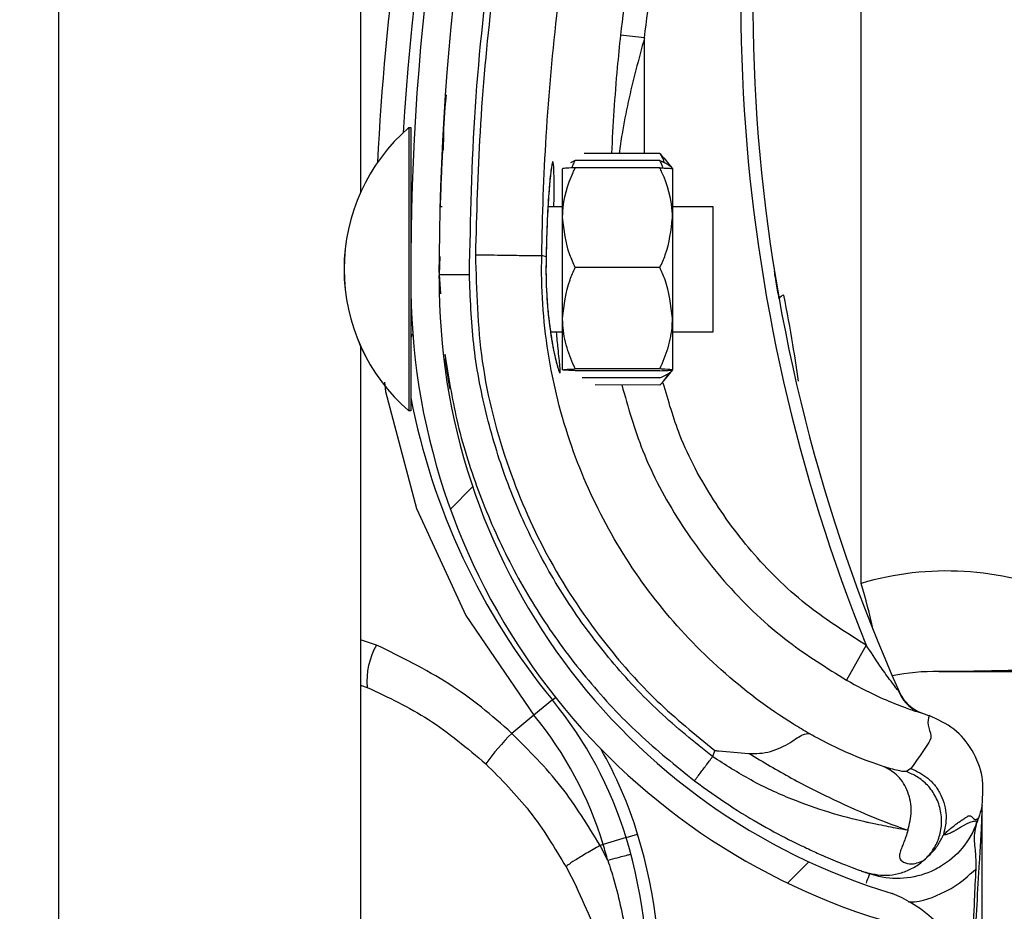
# Model space of a CAD drawing. Header units: inches. Extents: x 170 to 284, y 215 to 248.
# Tile 442 of 656: x 210.7657 to 210.8495, y 223.6082 to 223.684. Entities that reach past the tile are written whole.
import ezdxf

# ---------------------------------------------------------------- set-up
doc = ezdxf.new("R2010")
doc.units = ezdxf.units.IN
doc.header["$LTSCALE"] = 0.25
doc.header["$MEASUREMENT"] = 0
doc.layers.add('ANNOTATIONS', color=1, linetype='Continuous')
doc.layers.add('RH FRONT OF HOOD', color=7, linetype='Continuous')
doc.styles.add('ARIAL', font='arial.ttf', dxfattribs={"height": 0.09375})
doc.dimstyles.new('STANDARD$0', dxfattribs={"dimtxt": 0.09375, "dimasz": 0.09375, "dimexe": 0.03125, "dimexo": 0.046875, "dimgap": 0.09, "dimtad": 0, "dimtih": 1, "dimtoh": 1, "dimdec": 4, "dimzin": 0, "dimdsep": 46, "dimtxsty": 'ARIAL', "dimcen": 0.09, "dimadec": 0, "dimazin": 0, "dimtfac": 1, "dimtdec": 4, "dimtofl": 0, "dimtmove": 0, "dimatfit": 1, "dimfxl": 1, "dimtolj": 1, "dimtzin": 0, "dimarcsym": 0})

# ---------------------------------------------------------------- blocks, each defined once
blk = doc.blocks.new('*D132')
at = {"layer": 'ANNOTATIONS', "color": 0, "lineweight": -2, "transparency": 16777216}
for p, q in [((210.8125819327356, 224.1544254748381), (212.2530253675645, 224.1544254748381)), ((212.2217753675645, 224.0606754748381), (212.2217753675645, 222.3404997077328)), ((212.2217753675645, 220.1854637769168), (212.2217753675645, 221.9056395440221)), ((211.491250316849, 220.0917137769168), (212.2530253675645, 220.0917137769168))]:
    blk.add_line(p, q, dxfattribs=at)
at = {"layer": 'ANNOTATIONS', "color": 0, "transparency": 16777216}
for points in [[(212.2061503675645, 224.0606754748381), (212.2374003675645, 224.0606754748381), (212.2217753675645, 224.1544254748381)], [(212.2061503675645, 220.1854637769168), (212.2374003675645, 220.1854637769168), (212.2217753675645, 220.0917137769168)]]:
    blk.add_solid(points, dxfattribs=at)
at = {"layer": 'defpoints', "color": 0, "transparency": 16777216}
for p in [(210.7657069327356, 224.1544254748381), (211.444375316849, 220.0917137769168), (212.2217753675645, 220.0917137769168)]:
    blk.add_point(p, dxfattribs=at)
at = {"layer": 'ANNOTATIONS', "color": 0, "transparency": 16777216, "insert": (212.2217753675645, 222.1230696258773), "char_height": 0.09375, "attachment_point": 5, "style": 'ARIAL'}
blk.add_mtext('\\A1;OPENING\\PHEIGHT', dxfattribs=at)

msp = doc.modelspace()

# ---------------------------------------------------------------- hatches: boundary and pattern name
at = {"layer": 'RH FRONT OF HOOD'}
h = msp.add_hatch(dxfattribs=at)
h.set_pattern_fill('ANSI31', color=256, scale=0.34241245, angle=2.8e-322, style=0)
h.set_pattern_definition([(45, (200.7563139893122, 218.4993357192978), (-0.03026527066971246, 0.03026527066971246), [])])
edge = h.paths.add_edge_path(flags=0)
edge.add_arc((210.829581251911, 223.5715866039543), 0.001712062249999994, 450.0000000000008, 472.2104203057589)
edge.add_line((210.8289340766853, 223.5731716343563), (210.8280215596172, 223.575406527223))
edge.add_arc((210.829581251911, 223.5715866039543), 0.004126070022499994, 450, 472.2104203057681, ccw=False)
edge.add_arc((210.829581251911, 223.5626838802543), 0.01302879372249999, 401.4761673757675, 450, ccw=False)
edge.add_arc((210.825335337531, 223.5595336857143), 0.01830194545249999, 359.9999999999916, 400.0613730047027, ccw=False)
edge.add_arc((210.831875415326, 223.5595336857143), 0.01176186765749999, 292.1408576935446, 359.99999999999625, ccw=False)
edge.add_arc((210.829581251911, 223.5627866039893), 0.01566536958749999, 235.25706803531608, 295.43079980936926, ccw=False)
edge.add_arc((210.834820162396, 223.5709017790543), 0.02532140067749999, 212.8542481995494, 235.980933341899, ccw=False)
edge.add_arc((210.826670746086, 223.5645329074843), 0.01504902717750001, 172.1557183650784, 209.3146496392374, ccw=False)
edge.add_arc((210.839100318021, 223.5631974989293), 0.02754708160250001, 453.3085031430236, 532.9325737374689, ccw=False)
edge.add_arc((210.835847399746, 223.5992877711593), 0.008748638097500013, 280.9586189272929, 427.9414322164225)
edge.add_arc((210.8557071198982, 223.6616410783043), 0.05672062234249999, 179.5706357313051, 253.0098997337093, ccw=False)
edge.add_arc((211.014038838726, 223.6628395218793), 0.2150521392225, 163.4260275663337, 180.2060536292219, ccw=False)
edge.add_arc((210.835265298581, 223.7149889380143), 0.02884824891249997, 465.1588434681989, 521.4137567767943, ccw=False)
edge.add_arc((210.817939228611, 223.7695352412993), 0.0284373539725, 290.1205938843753, 343.7190675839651)
edge.add_arc((210.830779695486, 223.7653578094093), 0.01494630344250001, 345.2914408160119, 400.5471921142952)
edge.add_arc((210.827355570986, 223.7635430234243), 0.0187470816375, 397.9578745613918, 431.4396159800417)
edge.add_arc((210.829581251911, 223.7683710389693), 0.0134739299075, 433.877557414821, 472.273645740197)
edge.add_arc((210.827013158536, 223.7753904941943), 0.006011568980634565, 474.98253258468, 495.7175736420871)
edge.add_arc((210.836806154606, 223.7681313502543), 0.01816498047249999, 500.8992600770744, 539.9999999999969)
edge.add_arc((210.829581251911, 223.7681313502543), 0.01094007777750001, 539.9999999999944, 629.9999999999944)
edge.add_arc((210.829581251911, 223.7590574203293), 0.001866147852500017, 269.9999999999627, 285.6422464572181)
edge.add_line((210.8300844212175, 223.7572603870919), (210.8307353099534, 223.7549357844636))
edge.add_arc((210.829581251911, 223.7590574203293), 0.004280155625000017, 269.9999999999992, 285.6422464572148, ccw=False)
edge.add_arc((210.829581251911, 223.7681313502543), 0.01335408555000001, 179.9999999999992, 269.9999999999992, ccw=False)
edge.add_arc((210.836806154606, 223.7681313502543), 0.020578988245, 500.6113583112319, 540, ccw=False)
edge.add_arc((210.827013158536, 223.7753904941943), 0.008425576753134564, 474.5776671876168, 496.4997109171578, ccw=False)
edge.add_arc((210.829581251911, 223.7683710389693), 0.01588793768, 433.6903022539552, 472.47058069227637, ccw=False)
edge.add_arc((210.827355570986, 223.7635430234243), 0.02116108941, 398.10453077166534, 431.5771717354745, ccw=False)
edge.add_arc((210.830779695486, 223.7653578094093), 0.01736031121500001, 345.18024813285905, 400.36585332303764, ccw=False)
edge.add_arc((210.817939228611, 223.7695352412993), 0.030851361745, 289.9181572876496, 343.7795375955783, ccw=False)
edge.add_arc((210.835265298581, 223.7149889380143), 0.02643424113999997, 464.9417095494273, 521.3236131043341)
edge.add_arc((211.014038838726, 223.6628395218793), 0.21263813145, 523.4376684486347, 540.2096895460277)
edge.add_arc((210.8557071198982, 223.6616410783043), 0.05430661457, 539.5566266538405, 613.1145348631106)
edge.add_arc((210.835847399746, 223.5992877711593), 0.01116264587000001, 280.0610388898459, 428.52908719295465, ccw=False)
edge.add_arc((210.839100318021, 223.5631974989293), 0.02513307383, 452.9714001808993, 532.970657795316)
edge.add_arc((210.826670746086, 223.5645329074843), 0.01263501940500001, 532.0830472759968, 568.9826967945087)
edge.add_arc((210.834820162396, 223.5709017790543), 0.022907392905, 213.0443063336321, 236.0197152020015)
edge.add_arc((210.829581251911, 223.5627866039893), 0.01325136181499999, 235.1922404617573, 295.7352497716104)
edge.add_arc((210.831875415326, 223.5595336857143), 0.009347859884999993, 291.7225241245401, 359.9999999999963)
edge.add_arc((210.825335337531, 223.5595336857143), 0.01588793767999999, 359.9999999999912, 399.9521788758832)
edge.add_arc((210.829581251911, 223.5626838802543), 0.01061478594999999, 401.6345013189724, 450.0000000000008)

# ---------------------------------------------------------------- linework, layer by layer
for p, q in [((210.7690244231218, 220.1392235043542), (210.7690244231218, 224.2497177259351)), ((210.7947053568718, 223.8617174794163), (210.7947053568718, 223.669343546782)), ((210.8373029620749, 223.6360692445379), (210.8373029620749, 223.7014899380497)), ((210.8188647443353, 223.6825062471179), (210.8168232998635, 223.6827264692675)), ((210.8188619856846, 223.6726545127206), (210.8188647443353, 223.6825062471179)), ((210.7988198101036, 223.6748620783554), (210.7988146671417, 223.6523720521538)), ((210.7988182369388, 223.6748620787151), (210.7988198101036, 223.6748620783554)), ((210.7988198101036, 223.6748620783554), (210.7989910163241, 223.6748620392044)), ((210.7989910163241, 223.6748620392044), (210.7989884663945, 223.6637112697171)), ((210.8016761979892, 223.6729254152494), (210.8016763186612, 223.6729276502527)), ((210.8201772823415, 223.6726542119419), (210.813742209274, 223.672655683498)), ((210.8201772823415, 223.6726542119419), (210.8204821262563, 223.6722650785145)), ((210.8129693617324, 223.6720492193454), (210.8125824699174, 223.6718630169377)), ((210.8201771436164, 223.6720475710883), (210.8129693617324, 223.6720492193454)), ((210.8205047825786, 223.6722833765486), (210.8212470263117, 223.6713643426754)), ((210.8118982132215, 223.667197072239), (210.8118991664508, 223.6713655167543)), ((210.8201770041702, 223.6714377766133), (210.8129692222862, 223.6714394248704)), ((210.8212470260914, 223.6713633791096), (210.8212460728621, 223.6671949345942)), ((210.8014672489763, 223.6681587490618), (210.8016383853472, 223.6681587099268)), ((210.8106557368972, 223.6681566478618), (210.8118984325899, 223.6681563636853)), ((210.8212462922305, 223.6681542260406), (210.8246704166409, 223.6681534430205)), ((210.8246704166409, 223.6681534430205), (210.824668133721, 223.6581702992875)), ((210.8118962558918, 223.6586377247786), (210.8118982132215, 223.667197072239)), ((210.8212460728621, 223.6671949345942), (210.8212441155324, 223.6586355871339)), ((210.8014633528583, 223.6638803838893), (210.8014012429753, 223.6623622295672)), ((210.8014079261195, 223.6625255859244), (210.8014119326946, 223.6638827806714)), ((210.810497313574, 223.6638713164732), (210.81012714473, 223.6639757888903)), ((210.810497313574, 223.6638713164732), (210.81049738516, 223.6638711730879)), ((210.8201750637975, 223.6629525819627), (210.8129672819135, 223.6629542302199)), ((210.8014012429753, 223.6623622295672), (210.8015026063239, 223.6607189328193)), ((210.801406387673, 223.6620044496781), (210.8014071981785, 223.6622790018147)), ((210.7989879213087, 223.6613276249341), (210.7989858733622, 223.6523720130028)), ((210.8118952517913, 223.6542468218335), (210.8118962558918, 223.6586377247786)), ((210.8212441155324, 223.6586355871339), (210.8212431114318, 223.6542446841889)), ((210.8118959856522, 223.6574559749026), (210.8108750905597, 223.6574562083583)), ((210.8246679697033, 223.6574530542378), (210.8212438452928, 223.6574538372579)), ((210.824668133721, 223.6581702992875), (210.8246679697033, 223.6574530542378)), ((210.7947053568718, 223.6562700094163), (210.7947053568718, 223.463896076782)), ((210.8201730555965, 223.6541707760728), (210.8129652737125, 223.6541724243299)), ((210.8201730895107, 223.6543190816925), (210.8129653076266, 223.6543207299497)), ((210.8212431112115, 223.6542437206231), (210.8205004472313, 223.6533250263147)), ((210.8201729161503, 223.6535609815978), (210.8135648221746, 223.6535624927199)), ((210.8201727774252, 223.6529543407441), (210.8146552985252, 223.6529556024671)), ((210.7988146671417, 223.6523720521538), (210.7988142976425, 223.6507562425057)), ((210.7989858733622, 223.6523720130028), (210.798985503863, 223.6507562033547)), ((210.7988142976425, 223.6507562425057), (210.7988127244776, 223.6507562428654)), ((210.798985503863, 223.6507562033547), (210.7988142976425, 223.6507562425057)), ((210.7960692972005, 223.6308270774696), (210.7947053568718, 223.6312621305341)), ((210.8377356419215, 223.6308066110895), (210.8360525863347, 223.6278269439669)), ((210.7947053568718, 223.6273982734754), (210.7952739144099, 223.6272245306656)), ((210.8110359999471, 223.6261473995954), (210.8094626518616, 223.6248591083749)), ((210.8110359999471, 223.6261473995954), (210.8112949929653, 223.6263594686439)), ((210.8094626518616, 223.6248591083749), (210.8075664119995, 223.6233064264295)), ((210.8423267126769, 223.6250831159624), (210.8427453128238, 223.62493612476)), ((210.8427453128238, 223.62493612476), (210.8430773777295, 223.6248123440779)), ((210.8248431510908, 223.6218531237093), (210.8246607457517, 223.6213243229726)), ((210.8415319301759, 223.6203158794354), (210.8411463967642, 223.6200537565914)), ((210.8475911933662, 223.6171948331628), (210.8475911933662, 223.6172167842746)), ((210.8475911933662, 223.5642409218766), (210.8475911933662, 223.6166631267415)), ((210.8472616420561, 223.6160830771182), (210.8471653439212, 223.6158039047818)), ((210.8172971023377, 223.6144361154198), (210.8182797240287, 223.6147355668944)), ((210.8172971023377, 223.6144361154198), (210.8153519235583, 223.6138433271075)), ((210.8153519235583, 223.6138433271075), (210.8150862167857, 223.6137623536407)), ((210.8157402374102, 223.6124866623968), (210.8150862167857, 223.6137623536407)), ((210.8121959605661, 223.6119373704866), (210.8130672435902, 223.6102324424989)), ((210.8375218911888, 223.6115281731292), (210.8376887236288, 223.6114689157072)), ((210.8377671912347, 223.611441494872), (210.8380179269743, 223.6113539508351))]:
    msp.add_line(p, q, dxfattribs=at)
at = {"layer": 'RH FRONT OF HOOD', "flags": 128}
msp.add_lwpolyline([(210.7967477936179, 223.6531850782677), (210.7968207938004, 223.6523901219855), (210.799479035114, 223.6424351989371), (210.8036516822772, 223.6333509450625), (210.8094626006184, 223.6248591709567), (210.8094626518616, 223.6248591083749), (210.8094626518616, 223.6248591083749)], dxfattribs=at)
at = {"layer": 'RH FRONT OF HOOD'}
for centre, radius, start, end in [((211.0140036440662, 223.6614560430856), 0.2160622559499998, 161.092978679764, 176.5593061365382), ((211.014038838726, 223.6628395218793), 0.2150521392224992, 163.4260275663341, 180.2060536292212), ((211.014038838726, 223.6628395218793), 0.2126381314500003, 163.4376684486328, 180.2096895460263), ((210.9735989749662, 223.6857502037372), 0.1465525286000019, 165.3406183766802, 202.0185750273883), ((210.9735989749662, 223.6857502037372), 0.1455252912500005, 165.3544246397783, 203.870550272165), ((211.0140036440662, 223.6614560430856), 0.2180957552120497, 167.1792232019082, 177.2529346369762), ((210.8092349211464, 223.6628067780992), 0.01593228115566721, 130.8294767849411, 229.1443187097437), ((210.8092364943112, 223.6628067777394), 0.01593228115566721, 130.8294767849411, 229.1443187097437), ((210.7995374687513, 223.6687070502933), 0.0005478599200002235, 179.9868977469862, 209.2820731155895), ((210.8557071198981, 223.6616410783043), 0.05672062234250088, 179.5706357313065, 253.009899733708), ((210.8557071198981, 223.6616410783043), 0.05430661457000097, 179.5566266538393, 253.114534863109), ((210.8307982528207, 223.6600716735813), 0.0005320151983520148, 98.82251519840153, 154.8284159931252), ((210.7995347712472, 223.6569109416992), 0.0005478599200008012, 134.565104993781, 179.98689774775), ((210.8558090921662, 223.6628085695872), 0.05786770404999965, 190.8936622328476, 219.3113539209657), ((210.8445995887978, 223.6114467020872), 0.02568093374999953, 67.01549504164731, 106.506625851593), ((210.7810809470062, 223.6195472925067), 0.0585994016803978, 12.39253661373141, 16.3764692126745), ((210.8013658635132, 223.6277686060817), 0.006116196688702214, 149.9959646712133, 185.1035778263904), ((210.8434822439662, 223.6114467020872), 0.0171206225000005, 88.6104970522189, 101.9466001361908), ((210.8439098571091, 223.629075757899), 0.000513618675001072, 268.6104970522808, 270.0142555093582), ((210.8436528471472, 223.6282458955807), 0.003424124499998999, 203.8705502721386, 250.6224115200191), ((210.7845430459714, 223.6044543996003), 0.03424124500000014, 16.94846748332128, 39.31135392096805), ((210.7845430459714, 223.6044543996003), 0.03220774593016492, 16.94846748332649, 39.3113539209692), ((210.8239796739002, 223.6071065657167), 0.02306145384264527, 135.374904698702, 143.8386130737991), ((210.7845430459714, 223.6044543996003), 0.03526848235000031, 16.94846748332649, 29.83866096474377), ((210.7760269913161, 223.6018591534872), 0.04417120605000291, 355.7713036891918, 16.94846748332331), ((210.7760269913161, 223.6018591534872), 0.04314396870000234, 355.771303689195, 16.94846748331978), ((210.7760269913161, 223.6018591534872), 0.04111046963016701, 14.98049646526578, 16.94846748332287), ((210.835847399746, 223.5992877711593), 0.01116264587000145, 280.0610388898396, 68.52908719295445)]:
    msp.add_arc(centre, radius, start, end, dxfattribs=at)
for points, knots in [([(210.8244129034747, 223.7196614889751), (210.8239848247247, 223.7182321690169), (210.8223999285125, 223.7129403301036), (210.820104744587, 223.7036422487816), (210.8180381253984, 223.6927328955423), (210.8171868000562, 223.68572059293), (210.8168232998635, 223.6827264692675)], [0, 0, 0, 0, 0.1185397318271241, 0.4388752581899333, 0.7604101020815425, 1, 1, 1, 1]), ([(210.8039693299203, 223.6623679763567), (210.8040681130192, 223.6671233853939), (210.804266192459, 223.6766589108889), (210.805875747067, 223.6909678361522), (210.8083325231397, 223.7052774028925), (210.8108298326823, 223.7146812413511), (210.8120815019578, 223.7193945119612)], [0, 0, 0, 0, 0.2468628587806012, 0.4950083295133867, 0.74689458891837, 1, 1, 1, 1]), ([(210.812494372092, 223.71890619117), (210.8115202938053, 223.7152760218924), (210.8095693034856, 223.7080051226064), (210.8073910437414, 223.6969243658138), (210.8057799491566, 223.6857417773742), (210.8047691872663, 223.6747731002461), (210.8045745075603, 223.6675252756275), (210.8044810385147, 223.6640454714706)], [0, 0, 0, 0, 0.2027568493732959, 0.4061035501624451, 0.6088604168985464, 0.8122072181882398, 1, 1, 1, 1]), ([(210.8188647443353, 223.6825062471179), (210.8192244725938, 223.6854693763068), (210.820065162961, 223.692394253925), (210.8221090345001, 223.7031908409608), (210.8243793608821, 223.712392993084), (210.8259521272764, 223.7176443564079), (210.8263757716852, 223.7190588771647)], [0, 0, 0, 0, 0.2395900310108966, 0.5599255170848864, 0.8814604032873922, 0.9999999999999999, 0.9999999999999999, 0.9999999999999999, 0.9999999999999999]), ([(210.8101271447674, 223.6639757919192), (210.8101271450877, 223.6639758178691), (210.8101689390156, 223.6673621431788), (210.8104320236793, 223.6744088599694), (210.8113839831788, 223.6850820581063), (210.8129585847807, 223.6959581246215), (210.8150770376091, 223.7067454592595), (210.8169753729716, 223.7138205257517), (210.8179245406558, 223.7173580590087)], [0, 0, 0, 0, 1.439079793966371e-06, 0.1877923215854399, 0.3908439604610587, 0.5938956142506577, 0.7969478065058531, 1, 1, 1, 1]), ([(210.8168232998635, 223.6827264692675), (210.8167261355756, 223.6818086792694), (210.8163711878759, 223.6784559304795), (210.8161854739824, 223.675095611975), (210.8160505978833, 223.6726551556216)], [0, 0, 0, 0, 0.2737425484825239, 0.9999999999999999, 0.9999999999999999, 0.9999999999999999, 0.9999999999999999]), ([(210.8188647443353, 223.6825062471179), (210.8186176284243, 223.6815973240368), (210.8178799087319, 223.6788838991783), (210.8171216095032, 223.6755898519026), (210.8167821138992, 223.673209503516), (210.8167030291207, 223.6726550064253)], [0, 0, 0, 0, 0.2786878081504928, 0.8319718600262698, 1, 1, 1, 1]), ([(210.8017750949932, 223.6729304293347), (210.8017807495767, 223.6741501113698), (210.8017880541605, 223.6757256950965), (210.8019823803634, 223.6772872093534), (210.8020262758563, 223.6776399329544)], [0, 0, 0, 0, 0.7741143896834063, 1, 1, 1, 1]), ([(210.8016761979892, 223.6729254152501), (210.8016708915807, 223.6728283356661), (210.8016655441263, 223.6727305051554), (210.8016276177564, 223.67197922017), (210.8015710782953, 223.6708783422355), (210.8015101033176, 223.6690647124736), (210.8014796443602, 223.6681587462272)], [0, 0, 0, 0, 0.330770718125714, 0.3333292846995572, 0.6669765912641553, 1, 1, 1, 1]), ([(210.8205639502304, 223.6718611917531), (210.820509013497, 223.672042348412), (210.8204264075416, 223.6723147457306), (210.8202397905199, 223.6725690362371), (210.8201772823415, 223.6726542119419)], [0, 0, 0, 0, 0.6650456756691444, 1, 1, 1, 1]), ([(210.8111611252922, 223.6681565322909), (210.811164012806, 223.668476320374), (210.8111748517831, 223.6696767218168), (210.8111698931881, 223.6710681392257), (210.8111232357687, 223.6719276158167), (210.8110346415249, 223.6720150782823), (210.810908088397, 223.6713643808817), (210.8107396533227, 223.6696420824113), (210.8105766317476, 223.6670860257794), (210.8105243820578, 223.6649683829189), (210.810497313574, 223.6638713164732)], [0, 0, 0, 0, 0.05114929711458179, 0.1920011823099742, 0.3334894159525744, 0.422421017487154, 0.5646212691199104, 0.7065362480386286, 0.8479681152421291, 1, 1, 1, 1]), ([(210.8127143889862, 223.6714280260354), (210.8127370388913, 223.6715194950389), (210.8127901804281, 223.6717341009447), (210.8129040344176, 223.6719343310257), (210.8129693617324, 223.6720492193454)], [0, 0, 0, 0, 0.4262184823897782, 1, 1, 1, 1]), ([(210.8204318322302, 223.6714262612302), (210.8204092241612, 223.6715177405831), (210.8203561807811, 223.6717323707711), (210.8202424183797, 223.6719326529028), (210.8201771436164, 223.6720475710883)], [0, 0, 0, 0, 0.4262184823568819, 1, 1, 1, 1]), ([(210.8201771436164, 223.6720475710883), (210.8204269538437, 223.671937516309), (210.8209324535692, 223.6717148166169), (210.8212041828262, 223.6714773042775), (210.821227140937, 223.6713558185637), (210.8212274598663, 223.6713541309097)], [0, 0, 0, 0, 0.4906882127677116, 0.9929247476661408, 1, 1, 1, 1]), ([(210.8109594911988, 223.6714982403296), (210.810959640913, 223.6714987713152), (210.8109665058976, 223.6715231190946), (210.8109349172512, 223.6713862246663), (210.8108903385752, 223.6710710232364), (210.8108430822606, 223.6706079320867), (210.8108186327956, 223.6703683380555)], [0, 0, 0, 0, 0.005301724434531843, 0.2431048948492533, 0.6083977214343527, 1, 1, 1, 1]), ([(210.8118982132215, 223.667197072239), (210.8119016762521, 223.6673649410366), (210.8119287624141, 223.6686779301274), (210.8123603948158, 223.6701175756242), (210.8129099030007, 223.6713106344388), (210.8129692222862, 223.6714394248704)], [0, 0, 0, 0, 0.1156468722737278, 0.904534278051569, 1, 1, 1, 1]), ([(210.8129692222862, 223.6714394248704), (210.8127172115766, 223.6714292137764), (210.8122072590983, 223.6714085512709), (210.811922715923, 223.6713833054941), (210.8119035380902, 223.6713688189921), (210.8118991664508, 223.6713655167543)], [0, 0, 0, 0, 0.4299704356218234, 0.8700602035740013, 0.9999999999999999, 0.9999999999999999, 0.9999999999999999, 0.9999999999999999]), ([(210.8212460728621, 223.6671949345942), (210.8212426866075, 223.6673628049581), (210.8212162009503, 223.6686758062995), (210.8207852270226, 223.670115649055), (210.8202362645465, 223.6713089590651), (210.8201770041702, 223.6714377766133)], [0, 0, 0, 0, 0.1156468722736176, 0.9045342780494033, 0.9999999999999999, 0.9999999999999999, 0.9999999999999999, 0.9999999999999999]), ([(210.8201770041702, 223.6714377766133), (210.8204290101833, 223.671427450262), (210.8209389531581, 223.6714065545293), (210.8212234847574, 223.671381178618), (210.8212426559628, 223.6713666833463), (210.8212470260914, 223.6713633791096)], [0, 0, 0, 0, 0.4299704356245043, 0.8700602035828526, 0.9999999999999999, 0.9999999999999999, 0.9999999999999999, 0.9999999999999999]), ([(210.8108186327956, 223.6703683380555), (210.8108139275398, 223.6703247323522), (210.8107785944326, 223.6699972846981), (210.8107061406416, 223.6690569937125), (210.8106141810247, 223.6675618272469), (210.8105411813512, 223.6657854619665), (210.8105061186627, 223.6645156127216), (210.8104981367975, 223.6638658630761), (210.8104981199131, 223.6638644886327)], [0, 0, 0, 0, 0.03583539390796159, 0.2690981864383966, 0.5116419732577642, 0.7561140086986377, 0.9994840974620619, 1, 1, 1, 1]), ([(210.8129672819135, 223.6629542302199), (210.8128044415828, 223.6633125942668), (210.8121883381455, 223.6646684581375), (210.8120211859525, 223.6661252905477), (210.8118982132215, 223.667197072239)], [0, 0, 0, 0, 0.2643068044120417, 1, 1, 1, 1]), ([(210.8201750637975, 223.6629525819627), (210.8203380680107, 223.6633108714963), (210.8209547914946, 223.6646664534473), (210.8211226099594, 223.6661232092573), (210.8212460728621, 223.6671949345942)], [0, 0, 0, 0, 0.2643068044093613, 1, 1, 1, 1]), ([(210.8044806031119, 223.6640454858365), (210.8052047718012, 223.6640341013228), (210.8066531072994, 223.6640113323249), (210.8084942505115, 223.6639833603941), (210.8098091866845, 223.6639673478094), (210.8100211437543, 223.6639729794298), (210.8101271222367, 223.6639757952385)], [0, 0, 0, 0, 0.2500007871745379, 0.5000009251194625, 0.7500005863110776, 1, 1, 1, 1]), ([(210.8044806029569, 223.6640454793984), (210.8045633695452, 223.6610081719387), (210.8047316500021, 223.6548327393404), (210.8070210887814, 223.6460457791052), (210.8106354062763, 223.6378791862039), (210.8150501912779, 223.6312991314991), (210.8198592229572, 223.6259144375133), (210.8231732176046, 223.6232139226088), (210.8248431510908, 223.6218531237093)], [0, 0, 0, 0, 0.1870908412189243, 0.3803918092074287, 0.5558755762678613, 0.7364481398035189, 0.8671952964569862, 1, 1, 1, 1]), ([(210.8328703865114, 223.6232852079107), (210.8324286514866, 223.6235479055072), (210.8297811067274, 223.6251223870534), (210.8252560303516, 223.6285537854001), (210.819924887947, 223.634155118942), (210.815636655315, 223.6405949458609), (210.8123873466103, 223.6478209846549), (210.8104277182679, 223.6556958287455), (210.8100569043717, 223.6612238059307), (210.810127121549, 223.6639757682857), (210.8101271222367, 223.6639757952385)], [0, 0, 0, 0, 0.03155846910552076, 0.1891461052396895, 0.34673388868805, 0.5043277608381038, 0.6619226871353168, 0.8309600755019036, 0.9999983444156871, 1, 1, 1, 1]), ([(210.8104987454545, 223.6638622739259), (210.8104974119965, 223.6638198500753), (210.8104765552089, 223.6631562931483), (210.8104818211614, 223.6618246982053), (210.8105757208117, 223.6600011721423), (210.8106949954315, 223.6586967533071), (210.8107824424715, 223.6581018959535), (210.810799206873, 223.6579878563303)], [0, 0, 0, 0, 0.02096907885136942, 0.3279800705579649, 0.6261032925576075, 0.928320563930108, 1, 1, 1, 1]), ([(210.81049738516, 223.6638711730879), (210.810489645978, 223.6634161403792), (210.8104651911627, 223.6619782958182), (210.810587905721, 223.6595680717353), (210.8109039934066, 223.6570266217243), (210.8112870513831, 223.6550993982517), (210.8115692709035, 223.654115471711), (210.8117143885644, 223.6538795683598), (210.8117025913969, 223.6544376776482), (210.8115447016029, 223.6556892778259), (210.8114253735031, 223.6569760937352), (210.8113808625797, 223.6574560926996)], [0, 0, 0, 0, 0.05799721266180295, 0.1832636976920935, 0.306412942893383, 0.4347166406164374, 0.5675677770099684, 0.6609498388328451, 0.792266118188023, 0.9225125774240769, 1, 1, 1, 1]), ([(210.8118962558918, 223.6586377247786), (210.8120242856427, 223.6597488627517), (210.8121950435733, 223.6612308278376), (210.8128127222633, 223.6626092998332), (210.8129672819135, 223.6629542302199)], [0, 0, 0, 0, 0.7497733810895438, 0.9999999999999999, 0.9999999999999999, 0.9999999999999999, 0.9999999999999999]), ([(210.8212441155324, 223.6586355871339), (210.8211165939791, 223.6597467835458), (210.8209465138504, 223.6612288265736), (210.8203294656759, 223.6626075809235), (210.8201750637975, 223.6629525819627)], [0, 0, 0, 0, 0.7497733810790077, 1, 1, 1, 1]), ([(210.8303167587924, 223.6602979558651), (210.8302309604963, 223.6607901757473), (210.8300691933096, 223.661718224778), (210.8299311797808, 223.6625730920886), (210.8299225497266, 223.6626268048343), (210.82991924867, 223.6626473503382)], [0, 0, 0, 0, 0.4108597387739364, 0.7746496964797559, 1, 1, 1, 1]), ([(210.8014012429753, 223.6623622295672), (210.8014355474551, 223.6623623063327), (210.8014883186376, 223.6623624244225), (210.8018085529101, 223.6623631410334), (210.8021399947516, 223.6623638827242), (210.8025514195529, 223.6623648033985), (210.8031493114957, 223.6623661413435), (210.8036462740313, 223.6623672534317), (210.8039693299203, 223.6623679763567)], [0, 0, 0, 0, 0.2394568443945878, 0.3683606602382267, 0.5000000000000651, 0.631639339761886, 0.7605431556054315, 1, 1, 1, 1]), ([(210.8246607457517, 223.6213243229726), (210.8231161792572, 223.6225658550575), (210.8200245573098, 223.6250509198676), (210.8159666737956, 223.6294235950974), (210.8123928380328, 223.6341995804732), (210.8094044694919, 223.6393736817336), (210.807013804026, 223.6448490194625), (210.8052909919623, 223.6505650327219), (210.804185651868, 223.6564276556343), (210.8040412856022, 223.660392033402), (210.8039693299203, 223.6623679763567)], [0, 0, 0, 0, 0.1247413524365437, 0.2496837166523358, 0.3746881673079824, 0.4999855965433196, 0.6253465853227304, 0.7503062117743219, 0.8755465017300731, 1, 1, 1, 1]), ([(210.831952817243, 223.6532818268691), (210.8318055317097, 223.6543210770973), (210.831455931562, 223.65678786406), (210.8309876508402, 223.659200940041), (210.830716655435, 223.6605973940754)], [0, 0, 0, 0, 0.4212971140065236, 1, 1, 1, 1]), ([(210.8129653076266, 223.6543207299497), (210.8127134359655, 223.6549185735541), (210.8122037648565, 223.6561283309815), (210.8119195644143, 223.6576018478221), (210.8119005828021, 223.6584454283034), (210.8118962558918, 223.6586377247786)], [0, 0, 0, 0, 0.4299704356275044, 0.870060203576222, 0.9999999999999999, 0.9999999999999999, 0.9999999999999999, 0.9999999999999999]), ([(210.8201730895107, 223.6543190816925), (210.8204252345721, 223.6549168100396), (210.8209354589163, 223.65612633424), (210.8212203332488, 223.657599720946), (210.8212397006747, 223.6584432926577), (210.8212441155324, 223.6586355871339)], [0, 0, 0, 0, 0.4299704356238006, 0.8700602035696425, 1, 1, 1, 1]), ([(210.810799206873, 223.6579878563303), (210.8108517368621, 223.6575999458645), (210.8109745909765, 223.6566927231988), (210.8111948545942, 223.6555906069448), (210.8113764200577, 223.6548183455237), (210.8114918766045, 223.6544490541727), (210.8114946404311, 223.6544419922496), (210.8114954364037, 223.6544399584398)], [0, 0, 0, 0, 0.1981000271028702, 0.4633049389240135, 0.7305309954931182, 0.922393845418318, 1, 1, 1, 1]), ([(210.8018878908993, 223.6555713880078), (210.8021808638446, 223.6537016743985), (210.8027972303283, 223.6497681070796), (210.8046143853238, 223.6439581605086), (210.8071077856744, 223.6382026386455), (210.8102539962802, 223.6327716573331), (210.8140039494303, 223.6277572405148), (210.8182642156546, 223.6231756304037), (210.8215023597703, 223.6205709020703), (210.8231185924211, 223.6192708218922)], [0, 0, 0, 0, 0.1313887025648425, 0.2764200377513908, 0.4215581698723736, 0.5666389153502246, 0.7114924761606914, 0.8559992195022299, 1, 1, 1, 1]), ([(210.8023320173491, 223.65261333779), (210.8023342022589, 223.6526026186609), (210.8023428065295, 223.6525604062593), (210.8021918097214, 223.6533026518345), (210.8020020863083, 223.6545964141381), (210.8019178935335, 223.6551705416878)], [0, 0, 0, 0, 0.1591842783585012, 0.6268746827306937, 1, 1, 1, 1]), ([(210.8023318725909, 223.6526132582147), (210.8023340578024, 223.6526025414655), (210.8023426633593, 223.6525603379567), (210.8021917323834, 223.6533020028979), (210.8020021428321, 223.6545948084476), (210.801918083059, 223.655168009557)], [0, 0, 0, 0, 0.1592756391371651, 0.6272415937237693, 1, 1, 1, 1]), ([(210.8023317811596, 223.6526132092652), (210.8023339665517, 223.6526024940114), (210.8023425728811, 223.6525602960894), (210.8021916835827, 223.6533015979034), (210.8020021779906, 223.6545938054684), (210.8019182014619, 223.6551664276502)], [0, 0, 0, 0, 0.1593327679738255, 0.6274710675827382, 1, 1, 1, 1]), ([(210.8023316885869, 223.6526131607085), (210.802333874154, 223.6526024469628), (210.802342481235, 223.6525602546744), (210.8021916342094, 223.6533011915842), (210.8020022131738, 223.6545927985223), (210.8019183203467, 223.6551648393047)], [0, 0, 0, 0, 0.1593901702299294, 0.627701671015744, 1, 1, 1, 1]), ([(210.8118952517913, 223.6542468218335), (210.8120230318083, 223.6542658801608), (210.8121934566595, 223.6542912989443), (210.8128108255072, 223.6543148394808), (210.8129653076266, 223.6543207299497)], [0, 0, 0, 0, 0.7497733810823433, 1, 1, 1, 1]), ([(210.8129652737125, 223.6541724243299), (210.8127132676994, 223.6541827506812), (210.8122033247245, 223.6542036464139), (210.8119187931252, 223.6542290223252), (210.8118996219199, 223.6542435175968), (210.8118952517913, 223.6542468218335)], [0, 0, 0, 0, 0.4299704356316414, 0.870060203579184, 0.9999999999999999, 0.9999999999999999, 0.9999999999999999, 0.9999999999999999]), ([(210.8201729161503, 223.6535609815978), (210.8204227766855, 223.6536709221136), (210.8209283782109, 223.6538933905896), (210.8212002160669, 223.6541307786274), (210.8212232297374, 223.6542522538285), (210.8212235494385, 223.6542539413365)], [0, 0, 0, 0, 0.4906882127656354, 0.9929247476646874, 1, 1, 1, 1]), ([(210.8201730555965, 223.6541707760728), (210.820425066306, 223.6541809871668), (210.8209350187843, 223.6542016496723), (210.8212195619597, 223.654226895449), (210.8212387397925, 223.6542413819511), (210.8212431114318, 223.6542446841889)], [0, 0, 0, 0, 0.4299704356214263, 0.8700602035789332, 1, 1, 1, 1]), ([(210.8212431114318, 223.6542446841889), (210.8211153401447, 223.6542638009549), (210.8209449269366, 223.6542892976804), (210.8203275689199, 223.6543131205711), (210.8201730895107, 223.6543190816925)], [0, 0, 0, 0, 0.7497733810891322, 0.9999999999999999, 0.9999999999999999, 0.9999999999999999, 0.9999999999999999]), ([(210.8201727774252, 223.6529543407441), (210.8204554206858, 223.6532431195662), (210.8207662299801, 223.6535606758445), (210.8208886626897, 223.6538980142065), (210.820899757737, 223.6539285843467)], [0, 0, 0, 0, 0.9093784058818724, 1, 1, 1, 1]), ([(210.816933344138, 223.6529550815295), (210.8174682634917, 223.6510678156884), (210.8186198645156, 223.6470048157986), (210.8217039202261, 223.6412577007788), (210.825851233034, 223.6357486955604), (210.8306829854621, 223.6311754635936), (210.8343733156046, 223.6288741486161), (210.8360525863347, 223.6278269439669)], [0, 0, 0, 0, 0.1810254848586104, 0.3897206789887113, 0.598415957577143, 0.8172607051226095, 1, 1, 1, 1]), ([(210.8377356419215, 223.6308066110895), (210.8361994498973, 223.631764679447), (210.8328236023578, 223.6338700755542), (210.8284019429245, 223.6380531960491), (210.8246133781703, 223.6430949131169), (210.8218857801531, 223.6481366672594), (210.8208885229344, 223.6516237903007), (210.8204599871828, 223.6531222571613)], [0, 0, 0, 0, 0.1871957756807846, 0.4113707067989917, 0.6251451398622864, 0.8389194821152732, 1, 1, 1, 1]), ([(210.8075664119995, 223.6233064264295), (210.8075663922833, 223.6233064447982), (210.805905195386, 223.624854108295), (210.8022795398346, 223.6277746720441), (210.7981620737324, 223.6297984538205), (210.7960692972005, 223.6308270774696)], [0, 0, 0, 0, 5.836249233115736e-06, 0.4917349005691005, 1, 1, 1, 1]), ([(210.8404327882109, 223.62697594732), (210.8404290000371, 223.6269804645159), (210.8403613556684, 223.6270611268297), (210.8401195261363, 223.6273662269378), (210.839599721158, 223.6280557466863), (210.8387578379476, 223.6292330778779), (210.8381168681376, 223.6302197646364), (210.8377356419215, 223.6308066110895)], [0, 0, 0, 0, 0.005253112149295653, 0.09380336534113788, 0.2660256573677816, 0.5634579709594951, 1, 1, 1, 1]), ([(210.8546275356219, 223.6287931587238), (210.8542769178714, 223.6287813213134), (210.8527169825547, 223.628728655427), (210.8504599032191, 223.6286616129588), (210.8480722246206, 223.6286069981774), (210.8465175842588, 223.6285822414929), (210.8455199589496, 223.6285712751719), (210.8448863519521, 223.6285664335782), (210.8444864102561, 223.628564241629), (210.8442345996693, 223.6285632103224), (210.8440611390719, 223.6285626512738), (210.843952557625, 223.6285623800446), (210.8439032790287, 223.6285622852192), (210.8438991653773, 223.6285622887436), (210.8438974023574, 223.6285622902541)], [0, 0, 0, 0, 0.09048385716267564, 0.402572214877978, 0.6140598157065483, 0.7523489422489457, 0.8411803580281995, 0.8978729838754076, 0.9340902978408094, 0.9574251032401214, 0.9727591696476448, 0.9884414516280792, 0.995046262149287, 1, 1, 1, 1]), ([(210.8439099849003, 223.62856213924), (210.8439115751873, 223.6285621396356), (210.8439153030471, 223.6285621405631), (210.8439657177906, 223.6285621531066), (210.8440762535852, 223.6285621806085), (210.8442524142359, 223.6285622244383), (210.8445092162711, 223.6285622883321), (210.8449171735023, 223.6285623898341), (210.8455634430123, 223.6285625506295), (210.8465799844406, 223.6285628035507), (210.8481602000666, 223.6285631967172), (210.8505728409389, 223.6285637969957), (210.8528040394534, 223.6285643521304), (210.8543176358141, 223.6285647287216), (210.8546275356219, 223.6285648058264)], [0, 0, 0, 0, 0.004737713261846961, 0.01110587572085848, 0.02657793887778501, 0.04194739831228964, 0.06549174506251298, 0.1021665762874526, 0.1596760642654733, 0.2498373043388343, 0.3901314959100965, 0.6042895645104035, 0.9189806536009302, 1, 1, 1, 1]), ([(210.8360525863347, 223.6278269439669), (210.8369286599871, 223.6273587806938), (210.8384693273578, 223.626535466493), (210.840452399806, 223.6257111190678), (210.8417002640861, 223.6252654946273), (210.842172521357, 223.6251246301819), (210.842306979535, 223.625090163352), (210.8423069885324, 223.6250901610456)], [0, 0, 0, 0, 0.3699466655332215, 0.6505899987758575, 0.8492685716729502, 0.9999899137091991, 1, 1, 1, 1]), ([(210.7952739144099, 223.6272245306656), (210.7970571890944, 223.6263823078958), (210.8006859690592, 223.6246684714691), (210.8037848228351, 223.6220473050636), (210.8053608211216, 223.6207142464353)], [0, 0, 0, 0, 0.491425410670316, 1, 1, 1, 1]), ([(210.8404327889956, 223.6269759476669), (210.8405875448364, 223.6266599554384), (210.8408570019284, 223.6261097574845), (210.8415214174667, 223.6254633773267), (210.8420286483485, 223.6252225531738), (210.8423070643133, 223.6250903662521)], [0, 0, 0, 0, 0.3783552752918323, 0.6587829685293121, 1, 1, 1, 1]), ([(210.8405216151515, 223.626860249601), (210.840519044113, 223.6268636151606), (210.8405133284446, 223.6268710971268), (210.8404849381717, 223.6269083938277), (210.8404693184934, 223.6269289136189)], [0, 0, 0, 0, 0.4498228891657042, 1, 1, 1, 1]), ([(210.8430806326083, 223.6248204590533), (210.8430067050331, 223.6245659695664), (210.8428588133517, 223.6240568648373), (210.8433901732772, 223.6230339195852), (210.8426592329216, 223.6218861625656), (210.8420150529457, 223.6209888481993), (210.8415319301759, 223.6203158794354)], [0, 0, 0, 0, 0.1666800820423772, 0.3334425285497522, 0.5000945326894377, 1, 1, 1, 1]), ([(210.8475911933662, 223.6172167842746), (210.8476514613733, 223.6180229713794), (210.8477719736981, 223.6196350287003), (210.8468302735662, 223.6219049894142), (210.8452899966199, 223.6238202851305), (210.8438172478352, 223.6244869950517), (210.8430806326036, 223.6248204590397)], [0, 0, 0, 0, 0.2500474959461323, 0.4999967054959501, 0.7499165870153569, 0.9999999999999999, 0.9999999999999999, 0.9999999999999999, 0.9999999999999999]), ([(210.8150862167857, 223.6137623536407), (210.8140400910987, 223.6154818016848), (210.8119203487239, 223.6189658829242), (210.8090302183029, 223.6218471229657), (210.8075664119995, 223.6233064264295)], [0, 0, 0, 0, 0.4935154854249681, 1, 1, 1, 1]), ([(210.8277267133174, 223.6216027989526), (210.8280360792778, 223.6215942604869), (210.8286711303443, 223.6215767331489), (210.8296148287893, 223.6217629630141), (210.8305270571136, 223.6220938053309), (210.8315200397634, 223.6226738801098), (210.8323767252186, 223.6232920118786), (210.832708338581, 223.6232881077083), (210.8328709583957, 223.623286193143)], [0, 0, 0, 0, 0.1136768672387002, 0.2333502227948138, 0.3620694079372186, 0.5019163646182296, 0.7557448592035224, 1, 1, 1, 1]), ([(210.8392624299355, 223.6204611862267), (210.8384277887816, 223.6207490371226), (210.8371612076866, 223.6211858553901), (210.8348419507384, 223.6222265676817), (210.8335300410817, 223.6229318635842), (210.8328709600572, 223.6232861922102)], [0, 0, 0, 0, 0.4901989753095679, 0.743884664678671, 1, 1, 1, 1]), ([(210.8248431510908, 223.6218531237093), (210.8248546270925, 223.6218518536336), (210.8249690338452, 223.6218391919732), (210.8259310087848, 223.621735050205), (210.8268798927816, 223.6216566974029), (210.8277259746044, 223.6215868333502)], [0, 0, 0, 0, 0.01193493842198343, 0.1189819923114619, 0.9999999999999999, 0.9999999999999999, 0.9999999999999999, 0.9999999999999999]), ([(210.827727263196, 223.6216026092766), (210.8289457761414, 223.6208806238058), (210.8314485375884, 223.6193977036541), (210.8351296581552, 223.6175644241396), (210.8386284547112, 223.6160063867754), (210.8403800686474, 223.615383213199), (210.8412791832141, 223.6150633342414)], [0, 0, 0, 0, 0.2305257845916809, 0.4734878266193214, 0.7297379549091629, 1, 1, 1, 1]), ([(210.8053608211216, 223.6207142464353), (210.8066613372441, 223.6194074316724), (210.8092969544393, 223.616759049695), (210.8112212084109, 223.6135585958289), (210.8121959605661, 223.6119373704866)], [0, 0, 0, 0, 0.4934389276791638, 1, 1, 1, 1]), ([(210.8231185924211, 223.6192708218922), (210.8231391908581, 223.6192982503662), (210.8231708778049, 223.6193404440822), (210.8233631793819, 223.6195965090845), (210.8235622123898, 223.619861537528), (210.8238092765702, 223.6201905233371), (210.824168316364, 223.6206686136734), (210.8244667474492, 223.6210659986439), (210.8246607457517, 223.6213243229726)], [0, 0, 0, 0, 0.2394567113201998, 0.3683605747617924, 0.5000000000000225, 0.6316394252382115, 0.7605432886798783, 1, 1, 1, 1]), ([(210.8412779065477, 223.6150615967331), (210.8409391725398, 223.6151186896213), (210.8401300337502, 223.6152550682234), (210.8389783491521, 223.6154832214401), (210.8380631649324, 223.6156770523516), (210.8368047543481, 223.6159550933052), (210.8346721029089, 223.6165140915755), (210.8313428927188, 223.6176704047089), (210.8279321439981, 223.6192225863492), (210.8257358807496, 223.6206335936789), (210.8246607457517, 223.6213243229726)], [0, 0, 0, 0, 0.08980644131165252, 0.2145219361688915, 0.2531624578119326, 0.2759662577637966, 0.4628905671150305, 0.637395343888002, 0.8224944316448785, 1, 1, 1, 1]), ([(210.8412786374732, 223.6150600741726), (210.8414059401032, 223.6155900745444), (210.8416704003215, 223.6166911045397), (210.8413530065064, 223.6183535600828), (210.8405336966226, 223.6197416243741), (210.8396764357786, 223.6202270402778), (210.8392635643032, 223.6204608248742)], [0, 0, 0, 0, 0.2405618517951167, 0.4997464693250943, 0.7590693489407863, 1, 1, 1, 1]), ([(210.8411464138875, 223.6200537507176), (210.8410208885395, 223.6200464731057), (210.8407700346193, 223.6200319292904), (210.8397702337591, 223.6203164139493), (210.8392707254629, 223.6204585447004)], [0, 0, 0, 0, 0.5003922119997, 1, 1, 1, 1]), ([(210.8426091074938, 223.6124832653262), (210.8428515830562, 223.6127238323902), (210.8433630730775, 223.6132312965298), (210.8438968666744, 223.6142414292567), (210.8441829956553, 223.6154288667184), (210.8441214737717, 223.6167007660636), (210.8437047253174, 223.6179042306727), (210.8429967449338, 223.6189001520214), (210.8421249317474, 223.6196394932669), (210.8414610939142, 223.6199205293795), (210.8411463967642, 223.6200537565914)], [0, 0, 0, 0, 0.1098512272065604, 0.2317256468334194, 0.3631776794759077, 0.4999999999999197, 0.6368223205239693, 0.768274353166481, 0.8901487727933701, 1, 1, 1, 1]), ([(210.8415319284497, 223.6203158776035), (210.8420413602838, 223.6200770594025), (210.8428250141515, 223.6197096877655), (210.8436231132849, 223.618847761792), (210.8441097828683, 223.6180729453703), (210.8444206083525, 223.6172124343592), (210.8446082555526, 223.6160529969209), (210.844415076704, 223.6152095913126), (210.8442894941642, 223.6146613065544)], [0, 0, 0, 0, 0.239451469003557, 0.368345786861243, 0.4999761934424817, 0.631610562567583, 0.7605158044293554, 1, 1, 1, 1]), ([(210.8231185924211, 223.6192708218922), (210.8241001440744, 223.6185634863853), (210.8260389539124, 223.6171663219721), (210.8288829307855, 223.6154625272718), (210.8310255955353, 223.6143104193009), (210.8320447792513, 223.6138357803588), (210.832347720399, 223.6136946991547)], [0, 0, 0, 0, 0.3013203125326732, 0.5951829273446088, 0.8796725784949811, 1, 1, 1, 1]), ([(210.8467469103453, 223.6016421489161), (210.846883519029, 223.6040033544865), (210.8470898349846, 223.607569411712), (210.8473344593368, 223.6117867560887), (210.8474677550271, 223.6139969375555), (210.8475352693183, 223.61519740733), (210.847562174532, 223.6158551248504), (210.8475751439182, 223.6162182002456), (210.8475817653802, 223.6164186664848), (210.8475853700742, 223.6165297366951), (210.847587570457, 223.6165959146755), (210.8475889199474, 223.6166343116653), (210.8475898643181, 223.6166577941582), (210.8475903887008, 223.6166687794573), (210.8475907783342, 223.616674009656), (210.8475910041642, 223.6166745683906), (210.8475911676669, 223.6166713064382), (210.8475911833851, 223.6166663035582), (210.8475911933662, 223.6166631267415)], [0, 0, 0, 0, 0.4681368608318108, 0.7070129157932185, 0.8371325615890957, 0.9079072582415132, 0.9470740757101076, 0.9687898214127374, 0.9808770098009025, 0.9876679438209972, 0.9915546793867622, 0.9947708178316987, 0.9959953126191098, 0.9972287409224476, 0.9978484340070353, 0.9984730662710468, 0.9990304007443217, 1, 1, 1, 1]), ([(210.8475911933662, 223.6171948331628), (210.8475768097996, 223.6171305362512), (210.847507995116, 223.6168229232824), (210.8473915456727, 223.6164123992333), (210.8472737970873, 223.6160930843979), (210.8472737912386, 223.6160930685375)], [0, 0, 0, 0, 0.2090106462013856, 0.9999607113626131, 1, 1, 1, 1]), ([(210.8475911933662, 223.6166631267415), (210.8475911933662, 223.6166684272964), (210.8475911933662, 223.6167002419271), (210.8475911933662, 223.6168054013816), (210.8475911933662, 223.6169496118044), (210.8475911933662, 223.6171191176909), (210.8475911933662, 223.6171645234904), (210.8475911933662, 223.6171948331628)], [0, 0, 0, 0, 0.01571398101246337, 0.09431738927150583, 0.3218612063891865, 0.5473229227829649, 0.9999999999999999, 0.9999999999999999, 0.9999999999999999, 0.9999999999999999]), ([(210.8471653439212, 223.6158039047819), (210.8471653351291, 223.6158038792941), (210.8468836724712, 223.6149873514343), (210.8460448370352, 223.6134957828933), (210.8445931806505, 223.6122584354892), (210.8430016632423, 223.6113952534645), (210.8412287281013, 223.6108708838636), (210.8393114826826, 223.6109708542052), (210.8382744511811, 223.6112652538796), (210.8380179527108, 223.6113539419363), (210.8380179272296, 223.6113539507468)], [0, 0, 0, 0, 7.189415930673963e-06, 0.2303203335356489, 0.4448965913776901, 0.4983905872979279, 0.7130087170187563, 0.9276298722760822, 0.9999928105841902, 1, 1, 1, 1]), ([(210.8442886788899, 223.6146589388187), (210.8443930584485, 223.6147582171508), (210.8446143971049, 223.6149687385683), (210.8449474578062, 223.6152507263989), (210.8452178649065, 223.615463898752), (210.8454206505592, 223.6156156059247), (210.8455496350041, 223.6157096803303), (210.8456813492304, 223.6158033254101), (210.8458157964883, 223.6158965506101), (210.8459597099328, 223.6159939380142), (210.8461077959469, 223.6160914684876), (210.8462413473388, 223.6161783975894), (210.8463403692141, 223.6162395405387), (210.8464110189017, 223.616282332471), (210.8464725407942, 223.6163022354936), (210.8465375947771, 223.6163032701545), (210.8466069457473, 223.616281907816), (210.8466805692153, 223.6162352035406), (210.8467545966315, 223.6161607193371), (210.8468250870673, 223.6160955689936), (210.8468804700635, 223.6160452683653), (210.8469170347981, 223.6160144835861), (210.846949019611, 223.615989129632), (210.8469898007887, 223.6159765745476), (210.847044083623, 223.6159740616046), (210.8471101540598, 223.6159912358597), (210.8471820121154, 223.6160257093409), (210.8472353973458, 223.6160647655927), (210.8472620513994, 223.6160842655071)], [0, 0, 0, 0, 0.08480730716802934, 0.1798353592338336, 0.2850849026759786, 0.3228266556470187, 0.3617275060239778, 0.4017874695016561, 0.4430065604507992, 0.485384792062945, 0.5351510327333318, 0.5813528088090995, 0.6105805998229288, 0.6293562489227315, 0.6489120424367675, 0.6766412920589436, 0.7075477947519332, 0.7416323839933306, 0.7850907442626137, 0.8280699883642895, 0.8539878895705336, 0.8729964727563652, 0.8850957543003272, 0.9032140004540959, 0.9275168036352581, 0.9517481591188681, 0.9759089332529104, 1, 1, 1, 1]), ([(210.8471652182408, 223.6158035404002), (210.8471138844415, 223.6158124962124), (210.8470089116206, 223.6158308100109), (210.8468319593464, 223.6158123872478), (210.8466401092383, 223.6157630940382), (210.846438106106, 223.6156823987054), (210.8462331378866, 223.6155812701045), (210.8460283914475, 223.6154681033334), (210.8458011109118, 223.6153334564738), (210.8455803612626, 223.6151993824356), (210.8453827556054, 223.6150812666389), (210.8452166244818, 223.6149845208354), (210.8450587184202, 223.6148985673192), (210.8448940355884, 223.6148169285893), (210.844732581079, 223.6147478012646), (210.8445752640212, 223.6146961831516), (210.8444249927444, 223.6146631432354), (210.8443334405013, 223.6146603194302), (210.8442886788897, 223.6146589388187)], [0, 0, 0, 0, 0.06578093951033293, 0.1345158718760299, 0.2062058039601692, 0.27713025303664, 0.3450539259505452, 0.4118164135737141, 0.4774590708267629, 0.5636721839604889, 0.622780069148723, 0.6670965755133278, 0.724168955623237, 0.7778304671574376, 0.8321346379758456, 0.8905164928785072, 0.9464714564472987, 1, 1, 1, 1]), ([(210.8470895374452, 223.6155774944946), (210.8470251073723, 223.6153196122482), (210.8468596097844, 223.6146572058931), (210.8469777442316, 223.6135232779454), (210.8470733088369, 223.6124179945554), (210.847051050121, 223.6118624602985), (210.8470468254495, 223.6117570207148)], [0, 0, 0, 0, 0.2412678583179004, 0.6197299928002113, 0.92782531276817, 0.9999999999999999, 0.9999999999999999, 0.9999999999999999, 0.9999999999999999]), ([(210.8472737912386, 223.6160930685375), (210.8472737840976, 223.6160930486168), (210.8472138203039, 223.615925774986), (210.8471516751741, 223.6157516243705), (210.8470895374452, 223.6155774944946)], [0, 0, 0, 0, 0.000119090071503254, 1, 1, 1, 1]), ([(210.8470895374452, 223.6155774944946), (210.847112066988, 223.6156452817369), (210.8471628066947, 223.6157979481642), (210.84722632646, 223.6159811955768), (210.8472616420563, 223.6160830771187)], [0, 0, 0, 0, 0.4440219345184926, 1, 1, 1, 1]), ([(210.8412773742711, 223.6150583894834), (210.8411592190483, 223.6146880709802), (210.8409945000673, 223.614171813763), (210.8407427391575, 223.6135744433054), (210.8405783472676, 223.6131415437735), (210.8405158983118, 223.6126970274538), (210.8408042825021, 223.6123354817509), (210.8416837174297, 223.6120953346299), (210.8422392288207, 223.6123282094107), (210.8426091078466, 223.6124832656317)], [0, 0, 0, 0, 0.1001269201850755, 0.1395859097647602, 0.1897135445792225, 0.2582342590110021, 0.3697357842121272, 0.5803479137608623, 1, 1, 1, 1]), ([(210.8426091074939, 223.6124832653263), (210.8429825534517, 223.6128293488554), (210.8436232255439, 223.613423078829), (210.8440410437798, 223.6141431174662), (210.8442145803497, 223.614500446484), (210.844260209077, 223.6146016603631), (210.8442720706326, 223.6146276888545), (210.8442760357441, 223.6146363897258)], [0, 0, 0, 0, 0.502280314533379, 0.8616962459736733, 0.9584272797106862, 0.9861029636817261, 1, 1, 1, 1]), ([(210.8150862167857, 223.6137623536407), (210.8146885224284, 223.6135361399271), (210.8138699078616, 223.6130705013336), (210.812913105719, 223.6124883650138), (210.8122827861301, 223.6120683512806), (210.8122243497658, 223.611980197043), (210.8121959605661, 223.6119373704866)], [0, 0, 0, 0, 0.2429069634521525, 0.4999999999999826, 0.7570930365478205, 0.9999999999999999, 0.9999999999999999, 0.9999999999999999, 0.9999999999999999]), ([(210.832347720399, 223.6136946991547), (210.8327655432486, 223.6134937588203), (210.8339098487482, 223.612943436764), (210.8353430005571, 223.6123543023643), (210.8365965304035, 223.6118630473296), (210.8373476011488, 223.6115903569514), (210.8374641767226, 223.6115487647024), (210.8375218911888, 223.6115281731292)], [0, 0, 0, 0, 0.1282528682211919, 0.3512504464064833, 0.5733912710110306, 0.7887937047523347, 1, 1, 1, 1]), ([(210.8157399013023, 223.6124873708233), (210.8157399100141, 223.6124873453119), (210.8159257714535, 223.6119430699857), (210.8165992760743, 223.6097842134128), (210.817586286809, 223.605276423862), (210.817742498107, 223.6012537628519), (210.8178331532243, 223.5989192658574)], [0, 0, 0, 0, 5.869764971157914e-06, 0.1252288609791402, 0.4923383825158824, 1, 1, 1, 1]), ([(210.8375218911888, 223.6115281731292), (210.8381573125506, 223.6113752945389), (210.8391351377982, 223.6111400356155), (210.8404855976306, 223.6113466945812), (210.8414866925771, 223.6117030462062), (210.8421845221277, 223.6121287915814), (210.8425331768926, 223.6124198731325), (210.8426091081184, 223.6124832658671)], [0, 0, 0, 0, 0.3580314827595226, 0.5509607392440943, 0.7480445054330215, 0.9451282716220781, 1, 1, 1, 1]), ([(210.8376887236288, 223.6114689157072), (210.8377549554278, 223.6114453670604), (210.8379539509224, 223.6113746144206), (210.8377972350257, 223.6114312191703), (210.8376099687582, 223.6114963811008), (210.8377455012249, 223.6114490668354), (210.8377671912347, 223.611441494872)], [0, 0, 0, 0, 0.1877582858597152, 0.5641255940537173, 0.9302446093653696, 1, 1, 1, 1]), ([(210.8377466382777, 223.6105693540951), (210.8377723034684, 223.6106435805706), (210.8378728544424, 223.6109343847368), (210.8379854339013, 223.6112599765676), (210.8380070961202, 223.6113226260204), (210.8380179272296, 223.6113539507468)], [0, 0, 0, 0, 0.1462931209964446, 0.5731465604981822, 1, 1, 1, 1]), ([(210.8413172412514, 223.6089756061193), (210.8413628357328, 223.6089729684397), (210.8424421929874, 223.6089105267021), (210.8437502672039, 223.6094853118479), (210.8456213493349, 223.6104629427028), (210.8464304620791, 223.6111974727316), (210.8470468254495, 223.6117570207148)], [0, 0, 0, 0, 0.02109882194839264, 0.4994719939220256, 0.6187093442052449, 1, 1, 1, 1]), ([(210.8470468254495, 223.6117570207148), (210.8470034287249, 223.6108824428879), (210.846839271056, 223.6075741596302), (210.8467399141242, 223.6042631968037), (210.8466668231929, 223.601827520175)], [0, 0, 0, 0, 0.2643600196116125, 1, 1, 1, 1]), ([(210.8168166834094, 223.598449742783), (210.8167354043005, 223.5991442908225), (210.8165747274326, 223.6005173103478), (210.816099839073, 223.6025493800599), (210.8154151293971, 223.6047930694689), (210.8144028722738, 223.6073969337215), (210.8135384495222, 223.6092326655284), (210.8130676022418, 223.6102325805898)], [0, 0, 0, 0, 0.1627420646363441, 0.3217171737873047, 0.4905672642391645, 0.7225142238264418, 0.9999999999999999, 0.9999999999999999, 0.9999999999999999, 0.9999999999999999])]:
    msp.add_open_spline(points, degree=3, knots=knots, dxfattribs=at)
msp.add_open_spline([(210.8177046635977, 223.6130114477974), (210.8176770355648, 223.6130040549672), (210.817621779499, 223.6129892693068), (210.8171885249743, 223.6128733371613), (210.8165542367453, 223.6127036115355), (210.8160115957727, 223.6125584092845), (210.8157402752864, 223.612485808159)], degree=3, dxfattribs=at)

# ---------------------------------------------------------------- dimensions: what is measured, and where the dimension line sits
at = {"layer": 'ANNOTATIONS'}
dim = msp.add_linear_dim(base=(212.2217753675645, 220.0917137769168), p1=(210.7657069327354, 224.154425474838), p2=(211.4443753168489, 220.0917137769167), angle=90, text='OPENING\\PHEIGHT', dimstyle='STANDARD$0', dxfattribs=at)
dim.commit()
dim.dimension.update_dxf_attribs({"geometry": '*D132', "text_midpoint": (212.2217753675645, 222.1230696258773)})

doc.saveas('drawing.dxf')
